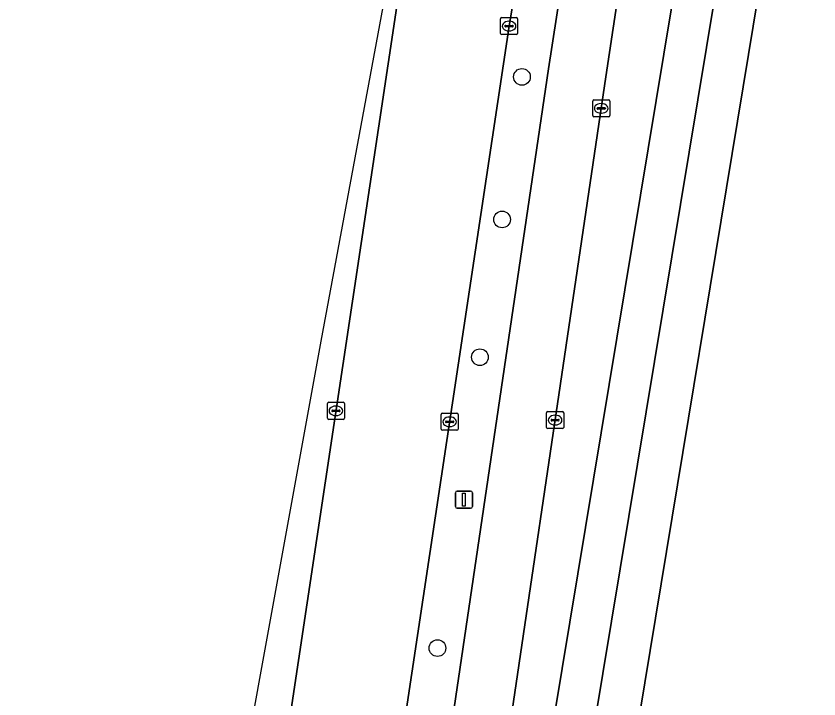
# Model space of a CAD drawing. Extents: x 161692 to 162379, y 380760 to 381678.
# Drawn here: x 161699.41 to 161746.47, y 380962.24 to 381002.25 of the extents above; entities that cross this region are included whole.
import ezdxf

# ---------------------------------------------------------------- set-up
doc = ezdxf.new("R2010")
doc.units = 0
for name, color, linetype in [('IMGEO_Berm_groen', 7, 'Continuous'), ('IMGEO_Boom', 7, 'Continuous'), ('IMGEO_Erf', 7, 'Continuous'), ('IMGEO_Fietspad_gesloten', 7, 'Continuous'), ('IMGEO_Kolk', 7, 'Continuous'), ('IMGEO_Lichtmast', 7, 'Continuous'), ('IMGEO_OVBaan_gesloten', 7, 'Continuous'), ('IMGEO_Rijbaan_regionaal_gesloten', 7, 'Continuous'), ('IMGEO_Voetpad_open', 7, 'Continuous')]:
    doc.layers.add(name, color=color, linetype=linetype)

msp = doc.modelspace()

# ---------------------------------------------------------------- linework, layer by layer
at = {"layer": 'IMGEO_Berm_groen'}
for points in [[(161708.56, 380935.339), (161708.56, 380935.338), (161708.881, 380925.575), (161709.986, 380925.404), (161711.789, 380936.679), (161721.72, 381002.842), (161724.081, 381017.279), (161723.613, 381017.347), (161717.282, 380983.202), (161709.861, 380942.479), (161710.078, 380943.668), (161711.751, 380943.432), (161711.545, 380941.957), (161709.807, 380942.183), (161708.56, 380935.339)], [(161723.884, 380953.523), (161730.62, 380999.171), (161732.248, 381009.641), (161733.266, 381015.66), (161730.668, 381016.148), (161728.308, 381001.666), (161718.63, 380937.265), (161714.511, 380911.71), (161706.057, 380859.978)]]:
    msp.add_lwpolyline(points, dxfattribs=at)
msp.add_lwpolyline([(161738.303, 381005.586), (161734.626, 381002.973), (161733.982, 380998.685), (161726.224, 380946.237), (161723.417, 380928.139), (161720.677, 380911.732), (161722.7, 380911.397)], close=True, dxfattribs=at)
at = {"layer": 'IMGEO_Boom'}
for centre in [(161729.065, 380998.689), (161727.898, 380990.338), (161726.602, 380982.265), (161724.109, 380965.223)]:
    msp.add_circle(centre, 0.489, dxfattribs=at)
at = {"layer": 'IMGEO_Erf'}
msp.add_lwpolyline([(161757.96, 381094.016), (161751.783, 381056.863), (161751.055, 381052.485), (161745.065, 381016.456), (161744.222, 381011.385), (161743.99, 381009.989), (161742.341, 381000), (161725.046, 380895.238)], dxfattribs=at)
at = {"layer": 'IMGEO_Fietspad_gesloten'}
for points in [[(161717.567, 380865.73), (161755.609, 381095.365), (161752.669, 381095.866), (161751.293, 381087.571), (161750.326, 381081.788), (161746.681, 381059.533)], [(161746.443, 381054.412), (161745.615, 381049.503), (161744.556, 381043.222), (161744.133, 381040.711), (161740.894, 381021.271), (161740.536, 381019.121), (161738.303, 381005.586), (161722.7, 380911.397), (161720.493, 380898.028), (161716.123, 380871.708), (161715.527, 380868.784)]]:
    msp.add_lwpolyline(points, dxfattribs=at)
at = {"layer": 'IMGEO_Kolk'}
for p, q in [((161727.807, 381001.24), (161727.807, 381002.092)), ((161727.882, 381002.166), (161728.734, 381002.166)), ((161728.295, 381001.946), (161728.32, 381001.946)), ((161728.808, 381002.092), (161728.808, 381001.24)), ((161728.066, 381001.66), (161728.066, 381001.672)), ((161728.504, 381001.623), (161728.106, 381001.623)), ((161728.109, 381001.709), (161728.507, 381001.709)), ((161728.318, 381001.386), (161728.293, 381001.386)), ((161728.55, 381001.672), (161728.55, 381001.66)), ((161728.734, 381001.166), (161727.882, 381001.166)), ((161733.209, 380996.419), (161733.209, 380997.271)), ((161733.284, 380997.345), (161734.136, 380997.345)), ((161734.21, 380997.271), (161734.21, 380996.419)), ((161733.468, 380996.839), (161733.468, 380996.851)), ((161733.906, 380996.802), (161733.508, 380996.802)), ((161733.511, 380996.888), (161733.909, 380996.888)), ((161733.697, 380997.125), (161733.722, 380997.125)), ((161733.952, 380996.851), (161733.952, 380996.839)), ((161734.136, 380996.345), (161733.284, 380996.345)), ((161733.72, 380996.565), (161733.695, 380996.565)), ((161717.659, 380978.698), (161717.659, 380979.55)), ((161717.734, 380979.624), (161718.586, 380979.624)), ((161718.147, 380979.404), (161718.172, 380979.404)), ((161718.66, 380979.55), (161718.66, 380978.698)), ((161717.918, 380979.118), (161717.918, 380979.13)), ((161718.356, 380979.081), (161717.958, 380979.081)), ((161717.961, 380979.167), (161718.359, 380979.167)), ((161718.17, 380978.844), (161718.145, 380978.844)), ((161718.402, 380979.13), (161718.402, 380979.118)), ((161724.323, 380978.057), (161724.323, 380978.909)), ((161724.398, 380978.983), (161725.25, 380978.983)), ((161725.324, 380978.909), (161725.324, 380978.057)), ((161730.507, 380978.155), (161730.507, 380979.007)), ((161730.582, 380979.081), (161731.434, 380979.081)), ((161730.995, 380978.861), (161731.02, 380978.861)), ((161731.508, 380979.007), (161731.508, 380978.155)), ((161718.586, 380978.624), (161717.734, 380978.624)), ((161724.582, 380978.477), (161724.582, 380978.489)), ((161725.02, 380978.44), (161724.622, 380978.44)), ((161724.625, 380978.526), (161725.023, 380978.526)), ((161724.811, 380978.763), (161724.836, 380978.763)), ((161725.066, 380978.489), (161725.066, 380978.477)), ((161730.766, 380978.575), (161730.766, 380978.587)), ((161731.204, 380978.538), (161730.806, 380978.538)), ((161730.809, 380978.624), (161731.207, 380978.624)), ((161731.25, 380978.587), (161731.25, 380978.575)), ((161725.25, 380977.983), (161724.398, 380977.983)), ((161724.834, 380978.203), (161724.809, 380978.203)), ((161731.434, 380978.081), (161730.582, 380978.081)), ((161731.018, 380978.301), (161730.993, 380978.301))]:
    msp.add_line(p, q, dxfattribs=at)
for points in [[(161727.807, 381001.24), (161727.807, 381002.092)], [(161727.882, 381002.166), (161728.734, 381002.166)], [(161728.808, 381002.092), (161728.808, 381001.24)], [(161728.734, 381001.166), (161727.882, 381001.166)], [(161733.209, 380996.419), (161733.209, 380997.271)], [(161733.284, 380997.345), (161734.136, 380997.345)], [(161734.21, 380997.271), (161734.21, 380996.419)], [(161734.136, 380996.345), (161733.284, 380996.345)], [(161717.659, 380978.698), (161717.659, 380979.55)], [(161717.734, 380979.624), (161718.586, 380979.624)], [(161718.66, 380979.55), (161718.66, 380978.698)], [(161724.323, 380978.057), (161724.323, 380978.909)], [(161724.398, 380978.983), (161725.25, 380978.983)], [(161725.324, 380978.909), (161725.324, 380978.057)], [(161730.507, 380978.155), (161730.507, 380979.007)], [(161730.582, 380979.081), (161731.434, 380979.081)], [(161731.508, 380979.007), (161731.508, 380978.155)], [(161718.586, 380978.624), (161717.734, 380978.624)], [(161725.25, 380977.983), (161724.398, 380977.983)], [(161731.434, 380978.081), (161730.582, 380978.081)]]:
    msp.add_lwpolyline(points, dxfattribs=at)
for centre, radius, start, end in [((161727.884, 381002.09), 0.0765, 91.552, 178.448), ((161727.884, 381002.09), 0.0765, 91.552, 178.448), ((161728.732, 381002.09), 0.0765, 1.552, 88.448), ((161728.732, 381002.09), 0.0765, 1.552, 88.448), ((161728.106, 381001.669), 0.0403, 85.8775, 175.7526), ((161728.103, 381001.659), 0.0366, 178.938, 274.7102), ((161728.507, 381001.666), 0.043, 264.8664, 352.4533), ((161728.511, 381001.671), 0.0386, 1.7309, 96.639), ((161727.884, 381001.242), 0.0765, 181.552, 268.448), ((161727.884, 381001.242), 0.0765, 181.552, 268.448), ((161728.732, 381001.242), 0.0765, 271.552, 358.448), ((161728.732, 381001.242), 0.0765, 271.552, 358.448), ((161733.286, 380997.269), 0.0765, 91.552, 178.448), ((161733.286, 380997.269), 0.0765, 91.552, 178.448), ((161734.134, 380997.269), 0.0765, 1.552, 88.448), ((161734.134, 380997.269), 0.0765, 1.552, 88.448), ((161733.508, 380996.848), 0.0403, 85.8775, 175.7526), ((161733.505, 380996.838), 0.0366, 178.938, 274.7102), ((161733.909, 380996.845), 0.043, 264.8664, 352.4533), ((161733.913, 380996.85), 0.0386, 1.7309, 96.639), ((161733.286, 380996.421), 0.0765, 181.552, 268.448), ((161733.286, 380996.421), 0.0765, 181.552, 268.448), ((161734.134, 380996.421), 0.0765, 271.552, 358.448), ((161734.134, 380996.421), 0.0765, 271.552, 358.448), ((161717.736, 380979.548), 0.0765, 91.552, 178.448), ((161717.736, 380979.548), 0.0765, 91.552, 178.448), ((161718.584, 380979.548), 0.0765, 1.552, 88.448), ((161718.584, 380979.548), 0.0765, 1.552, 88.448), ((161717.958, 380979.127), 0.0403, 85.8775, 175.7526), ((161717.955, 380979.117), 0.0366, 178.938, 274.7102), ((161718.359, 380979.124), 0.043, 264.8664, 352.4533), ((161718.363, 380979.129), 0.0386, 1.7309, 96.639), ((161724.4, 380978.907), 0.0765, 91.552, 178.448), ((161724.4, 380978.907), 0.0765, 91.552, 178.448), ((161725.248, 380978.907), 0.0765, 1.552, 88.448), ((161725.248, 380978.907), 0.0765, 1.552, 88.448), ((161730.584, 380979.005), 0.0765, 91.552, 178.448), ((161730.584, 380979.005), 0.0765, 91.552, 178.448), ((161731.432, 380979.005), 0.0765, 1.552, 88.448), ((161731.432, 380979.005), 0.0765, 1.552, 88.448), ((161717.736, 380978.7), 0.0765, 181.552, 268.448), ((161717.736, 380978.7), 0.0765, 181.552, 268.448), ((161718.584, 380978.7), 0.0765, 271.552, 358.448), ((161718.584, 380978.7), 0.0765, 271.552, 358.448), ((161724.622, 380978.486), 0.0403, 85.8775, 175.7526), ((161724.619, 380978.476), 0.0366, 178.938, 274.7102), ((161725.023, 380978.483), 0.043, 264.8664, 352.4533), ((161725.027, 380978.488), 0.0386, 1.7309, 96.639), ((161730.806, 380978.584), 0.0403, 85.8775, 175.7526), ((161730.803, 380978.574), 0.0366, 178.938, 274.7102), ((161731.207, 380978.581), 0.043, 264.8664, 352.4533), ((161731.211, 380978.586), 0.0386, 1.7309, 96.639), ((161724.4, 380978.059), 0.0765, 181.552, 268.448), ((161724.4, 380978.059), 0.0765, 181.552, 268.448), ((161725.248, 380978.059), 0.0765, 271.552, 358.448), ((161725.248, 380978.059), 0.0765, 271.552, 358.448), ((161730.584, 380978.157), 0.0765, 181.552, 268.448), ((161730.584, 380978.157), 0.0765, 181.552, 268.448), ((161731.432, 380978.157), 0.0765, 271.552, 358.448), ((161731.432, 380978.157), 0.0765, 271.552, 358.448)]:
    msp.add_arc(centre, radius, start, end, dxfattribs=at)
for centre, major_axis, ratio, start_param, end_param in [((161728.294, 381001.666), (-0.387, 0.002), 0.722429, 4.712389, 7.853982), ((161728.319, 381001.666), (-0.39, 0.002), 0.717154, 1.570796, 4.712389), ((161733.696, 380996.845), (-0.387, 0.002), 0.722429, 4.712389, 7.853982), ((161733.721, 380996.845), (-0.39, 0.002), 0.717154, 1.570796, 4.712389), ((161718.146, 380979.124), (-0.387, 0.002), 0.722429, 4.712389, 7.853982), ((161718.171, 380979.124), (-0.39, 0.002), 0.717154, 1.570796, 4.712389), ((161730.994, 380978.581), (-0.387, 0.002), 0.722429, 4.712389, 7.853982), ((161731.019, 380978.581), (-0.39, 0.002), 0.717154, 1.570796, 4.712389), ((161724.81, 380978.483), (-0.387, 0.002), 0.722429, 4.712389, 7.853982), ((161724.835, 380978.483), (-0.39, 0.002), 0.717154, 1.570796, 4.712389)]:
    msp.add_ellipse(centre, major_axis=major_axis, ratio=ratio, start_param=start_param, end_param=end_param, dxfattribs=at)
at = {"layer": 'IMGEO_Lichtmast'}
for p, q in [((161725.165, 380973.52), (161725.165, 380974.32)), ((161725.165, 380974.32), (161725.165, 380973.52)), ((161725.265, 380974.42), (161726.055, 380974.42)), ((161726.055, 380974.42), (161725.265, 380974.42)), ((161726.155, 380974.32), (161726.155, 380973.52)), ((161726.155, 380973.52), (161726.155, 380974.32)), ((161726.055, 380973.42), (161725.265, 380973.42)), ((161725.265, 380973.42), (161726.055, 380973.42))]:
    msp.add_line(p, q, dxfattribs=at)
msp.add_lwpolyline([(161725.585, 380974.295), (161725.735, 380974.295), (161725.735, 380973.545), (161725.585, 380973.545), (161725.585, 380974.295)], dxfattribs=at)
for centre, start, end in [((161725.265, 380974.32), 90, 180), ((161725.265, 380974.32), 90, 180), ((161726.055, 380974.32), 0, 90), ((161726.055, 380974.32), 360, 90), ((161725.265, 380973.52), 180, 270), ((161725.265, 380973.52), 180, 270), ((161726.055, 380973.52), 270, 0), ((161726.055, 380973.52), 270, 0)]:
    msp.add_arc(centre, 0.1, start, end, dxfattribs=at)
at = {"layer": 'IMGEO_OVBaan_gesloten'}
msp.add_lwpolyline([(161727.516, 381038.402), (161726.912, 381034.584), (161724.081, 381017.279), (161721.72, 381002.842), (161711.789, 380936.679), (161709.986, 380925.404), (161703.114, 380883.057), (161699.411, 380860.816), (161706.057, 380859.978), (161714.511, 380911.71), (161718.63, 380937.265), (161728.308, 381001.666), (161730.668, 381016.148), (161733.481, 381033.414), (161736.833, 381054.678), (161736.638, 381054.799), (161736.985, 381057.118), (161737.507, 381060.564), (161737.735, 381060.535), (161739.255, 381070.325), (161733.581, 381071.116), (161733.581, 381071.116), (161728.527, 381043.854)], close=True, dxfattribs=at)
at = {"layer": 'IMGEO_Rijbaan_regionaal_gesloten'}
for points in [[(161741.656, 381067.079), (161741.138, 381063.654), (161740.596, 381060.082), (161740.59, 381059.932), (161740.048, 381056.596), (161736.583, 381035.264), (161733.266, 381015.66), (161732.248, 381009.641), (161730.62, 380999.171), (161723.884, 380953.523), (161721.16, 380935.558), (161721.112, 380935.266), (161716.943, 380909.839), (161711.813, 380878.45), (161708.58, 380859.493), (161714.592, 380858.595), (161714.232, 380862.606)], [(161714.443, 380872.046), (161714.929, 380876.542), (161718.265, 380896.755), (161720.677, 380911.732), (161723.417, 380928.139), (161726.224, 380946.237), (161733.982, 380998.685), (161734.626, 381002.973), (161734.659, 381003.191)]]:
    msp.add_lwpolyline(points, dxfattribs=at)
at = {"layer": 'IMGEO_Voetpad_open'}
for points in [[(161755.609, 381095.365), (161717.567, 380865.73)], [(161720.002, 380855.253), (161723.616, 380854.735), (161719.314, 380861.106), (161725.046, 380895.238), (161742.341, 381000), (161743.99, 381009.989), (161744.222, 381011.385), (161745.065, 381016.456), (161751.055, 381052.485), (161751.783, 381056.863), (161757.96, 381094.016)]]:
    msp.add_lwpolyline(points, dxfattribs=at)

doc.saveas('drawing.dxf')
